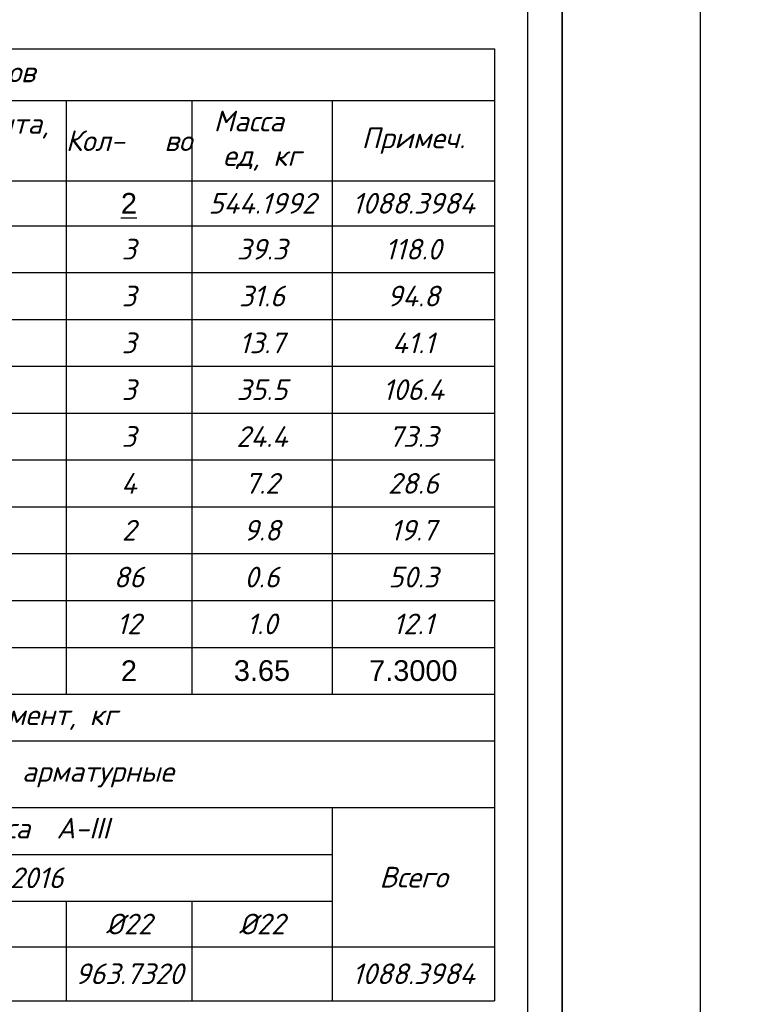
# Model space of a CAD drawing. Header units: millimetres. Extents: x -33345 to 4712671, y -3392 to 121473.
# Tile 594 of 656: x 3052967 to 3063445, y 51712 to 65981. Entities that reach past the tile are written whole.
import ezdxf

# ---------------------------------------------------------------- set-up
doc = ezdxf.new("R2010")
doc.units = ezdxf.units.MM
doc.layers.add('0.25', color=7, linetype='Continuous', lineweight=25)
doc.layers.add('Лист', color=7, linetype='Continuous')
doc.styles.add('ISOCPEUR', font='isocpeui.ttf', dxfattribs={"height": 300})
doc.styles.get("Standard").update_dxf_attribs({"font": 'arial.ttf'})
doc.styles.add('Тохир', font='isocpeui.ttf', dxfattribs={"oblique": 2, "height": 250})

# ---------------------------------------------------------------- blocks, each defined once
blk = doc.blocks.new('*U340')
at = {"layer": '0.25', "color": 5, "linetype": 'Continuous', "lineweight": 25, "ltscale": 100}
blk.add_lwpolyline([(-42000, 0), (0, 0), (0, 29700), (-42000, 29700), (-42000, 0)], dxfattribs=at)
at = {"layer": '0.25', "color": 7, "linetype": 'Continuous', "lineweight": 30, "ltscale": 100}
blk.add_lwpolyline([(-40000, 500), (-500, 500), (-500, 29200), (-40000, 29200), (-40000, 500)], dxfattribs=at)
blk = doc.blocks.new('*U328')
at = {"layer": '0.25', "color": 5, "linetype": 'Continuous', "lineweight": 25, "ltscale": 100}
blk.add_lwpolyline([(-59400, 0), (0, 0), (0, 42000), (-59400, 42000), (-59400, 0)], dxfattribs=at)
at = {"layer": '0.25', "color": 7, "linetype": 'Continuous', "lineweight": 30, "ltscale": 100}
blk.add_lwpolyline([(-57400, 500), (-500, 500), (-500, 41500), (-57400, 41500), (-57400, 500)], dxfattribs=at)
blk = doc.blocks.new('*T2255')
at = {"color": 0, "linetype": 'ByBlock', "lineweight": -2, "transparency": 16777216}
for p, q in [((0, 0), (18500, 0)), ((0, 0), (0, -13798)), ((18500, 0), (18500, -13798)), ((0, -753), (18500, -753)), ((1813, -753), (1813, -9355)), ((5238, -753), (5238, -9355)), ((9558, -753), (9558, -9355)), ((12289, -753), (12289, -9355)), ((14110, -753), (14110, -9355)), ((16149, -753), (16149, -9355)), ((0, -1914), (18500, -1914)), ((0, -2567), (18500, -2567)), ((0, -3245), (18500, -3245)), ((0, -3924), (18500, -3924)), ((0, -4603), (18500, -4603)), ((0, -5282), (18500, -5282)), ((0, -5961), (18500, -5961)), ((0, -6639), (18500, -6639)), ((0, -7318), (18500, -7318)), ((0, -7997), (18500, -7997)), ((0, -8676), (18500, -8676)), ((0, -9355), (18500, -9355)), ((0, -10033), (18500, -10033)), ((5238, -10033), (5238, -13798)), ((5238, -10997), (18500, -10997)), ((16149, -10997), (16149, -13798)), ((5238, -11676), (16149, -11676)), ((0, -12355), (16149, -12355)), ((1813, -12355), (1813, -13798)), ((9558, -12355), (9558, -13798)), ((12289, -12355), (12289, -13798)), ((14110, -12355), (14110, -13798)), ((0, -13016), (18500, -13016)), ((0, -13798), (18500, -13798))]:
    blk.add_line(p, q, dxfattribs=at)
at = {"color": 0, "lineweight": 25, "transparency": 16777216, "char_height": 300, "attachment_point": 5}
for s, insert, width, style in [('Спецификация материалов ', (9250, -377), 18497.6, 'ISOCPEUR'), ('Марка поз', (906, -1334), 1810.17, 'ISOCPEUR'), ('L элемента, мм', (10923, -1334), 2729.2, 'ISOCPEUR'), ('Масса   ед, кг', (15129, -1334), 2036.19, 'ISOCPEUR'), ('Обозначение', (3525, -1334), 3423.03, 'ISOCPEUR'), ('Кол-   во', (13200, -1334), 1818.41, 'ISOCPEUR'), ('Наименование', (7398, -1334), 4317.14, 'ISOCPEUR'), ('Примеч.', (17324, -1334), 2349.05, 'ISOCPEUR'), ('{\\C230;Материалы. Р-3}', (7398, -2241), 4317.14, 'ISOCPEUR'), ('{\\C230;544.1992}', (15129, -2241), 2036.19, 'Тохир'), ('{\\C230;1088.3984}', (17324, -2241), 2349.05, 'Тохир'), ('{\\C5;1}', (906, -2906), 1810.17, 'ISOCPEUR'), ('{\\C5;ГОСТ 34028-2016}', (3525, -2906), 3423.03, 'ISOCPEUR'), ('{\\C5;%%C22АIII}', (7398, -2906), 4317.14, 'ISOCPEUR'), ('{\\C5;13200}', (10923, -2906), 2729.2, 'ISOCPEUR'), ('{\\C5;3}', (13200, -2906), 1818.41, 'ISOCPEUR'), ('{\\C5;39.3}', (15129, -2906), 2036.19, 'ISOCPEUR'), ('{\\C5;118.0}', (17324, -2906), 2349.05, 'ISOCPEUR'), ('{\\C5;%%C22АIII}', (7398, -3585), 4317.14, 'ISOCPEUR'), ('{\\C5;2}', (906, -3585), 1810.17, 'ISOCPEUR'), ('{\\C5;ГОСТ 34028-2016}', (3525, -3585), 3423.03, 'ISOCPEUR'), ('{\\C5;10600}', (10923, -3585), 2729.2, 'ISOCPEUR'), ('{\\C5;3}', (13200, -3585), 1818.41, 'ISOCPEUR'), ('{\\C5;31.6}', (15129, -3585), 2036.19, 'ISOCPEUR'), ('{\\C5;94.8}', (17324, -3585), 2349.05, 'ISOCPEUR'), ('{\\C5;3}', (906, -4264), 1810.17, 'ISOCPEUR'), ('{\\C5;ГОСТ 34028-2016}', (3525, -4264), 3423.03, 'ISOCPEUR'), ('{\\C5;%%C22АIII}', (7398, -4264), 4317.14, 'ISOCPEUR'), ('{\\C5;4600}', (10923, -4264), 2729.2, 'ISOCPEUR'), ('{\\C5;3}', (13200, -4264), 1818.41, 'ISOCPEUR'), ('{\\C5;13.7}', (15129, -4264), 2036.19, 'ISOCPEUR'), ('{\\C5;41.1}', (17324, -4264), 2349.05, 'ISOCPEUR'), ('{\\C5;4}', (906, -4942), 1810.17, 'ISOCPEUR'), ('{\\C5;ГОСТ 34028-2016}', (3525, -4942), 3423.03, 'ISOCPEUR'), ('{\\C5;%%C22АIII}', (7398, -4942), 4317.14, 'ISOCPEUR'), ('{\\C5;11900}', (10923, -4942), 2729.2, 'ISOCPEUR'), ('{\\C5;3}', (13200, -4942), 1818.41, 'ISOCPEUR'), ('{\\C5;35.5}', (15129, -4942), 2036.19, 'ISOCPEUR'), ('{\\C5;106.4}', (17324, -4942), 2349.05, 'ISOCPEUR'), ('{\\C5;5}', (906, -5621), 1810.17, 'ISOCPEUR'), ('{\\C5;ГОСТ 34028-2016}', (3525, -5621), 3423.03, 'ISOCPEUR'), ('{\\C5;%%C22АIII}', (7398, -5621), 4317.14, 'ISOCPEUR'), ('{\\C5;8200}', (10923, -5621), 2729.2, 'ISOCPEUR'), ('{\\C5;3}', (13200, -5621), 1818.41, 'ISOCPEUR'), ('{\\C5;24.4}', (15129, -5621), 2036.19, 'ISOCPEUR'), ('{\\C5;73.3}', (17324, -5621), 2349.05, 'ISOCPEUR'), ('{\\C5;ОС-1}', (906, -6300), 1810.17, 'ISOCPEUR'), ('{\\C5;ГОСТ 34028-2016}', (3525, -6300), 3423.03, 'ISOCPEUR'), ('{\\C5;%%C22АIII}', (7398, -6300), 4317.14, 'ISOCPEUR'), ('{\\C5;2400}', (10923, -6300), 2729.2, 'ISOCPEUR'), ('{\\C5;4}', (13200, -6300), 1818.41, 'ISOCPEUR'), ('{\\C5;7.2}', (15129, -6300), 2036.19, 'ISOCPEUR'), ('{\\C5;28.6}', (17324, -6300), 2349.05, 'ISOCPEUR'), ('{\\C5;ОС-2}', (906, -6979), 1810.17, 'ISOCPEUR'), ('{\\C5;ГОСТ 34028-2016}', (3525, -6979), 3423.03, 'ISOCPEUR'), ('{\\C5;%%C22АIII}', (7398, -6979), 4317.14, 'ISOCPEUR'), ('{\\C5;3300}', (10923, -6979), 2729.2, 'ISOCPEUR'), ('{\\C5;2}', (13200, -6979), 1818.41, 'ISOCPEUR'), ('{\\C5;9.8}', (15129, -6979), 2036.19, 'ISOCPEUR'), ('{\\C5;19.7}', (17324, -6979), 2349.05, 'ISOCPEUR'), ('{\\C5;Х1}', (906, -7658), 1810.17, 'ISOCPEUR'), ('{\\C5;ГОСТ 34028-2016}', (3525, -7658), 3423.03, 'ISOCPEUR'), ('{\\C5;%%C8АI}', (7398, -7658), 4317.14, 'ISOCPEUR'), ('{\\C5;1480}', (10923, -7658), 2729.2, 'ISOCPEUR'), ('{\\C5;86}', (13200, -7658), 1818.41, 'ISOCPEUR'), ('{\\C5;0.6}', (15129, -7658), 2036.19, 'ISOCPEUR'), ('{\\C5;50.3}', (17324, -7658), 2349.05, 'ISOCPEUR'), ('{\\C5;ШБ1}', (906, -8336), 1810.17, 'ISOCPEUR'), ('{\\C5;ГОСТ 8568-77}', (3525, -8336), 3423.03, 'ISOCPEUR'), ('{\\C5;-80x200}', (7398, -8336), 4317.14, 'ISOCPEUR'), ('{\\C5;80}', (10923, -8336), 2729.2, 'ISOCPEUR'), ('{\\C5;12}', (13200, -8336), 1818.41, 'ISOCPEUR'), ('{\\C5;1.0}', (15129, -8336), 2036.19, 'ISOCPEUR'), ('{\\C5;12.1}', (17324, -8336), 2349.05, 'ISOCPEUR'), ('\\A1;Ведомось расхода стали на элемент, кг', (9250, -9694), 18497.6, 'ISOCPEUR'), ('\\A1;Изделия арматурные', (11869, -10515), 13259.6, 'ISOCPEUR'), ('Марка \\Pэлемента', (2619, -11194), 5235.6, 'ISOCPEUR'), ('\\A1; Арматура класса  А-III', (10693, -11337), 10908.15, 'ISOCPEUR'), ('Всего', (17324, -12007), 2349.05, 'Тохир'), ('{\\C5;ГОСТ 34028-2016}', (10693, -12016), 10908.15, 'ISOCPEUR'), ('{\\C256;-80x200}', (3525, -12686), 3423.03, 'ISOCPEUR'), ('%%C8', (7398, -12686), 4317.14, 'ISOCPEUR'), ('%%C22', (13200, -12686), 1818.41, 'ISOCPEUR'), ('%%C22', (15129, -12686), 2036.19, 'ISOCPEUR'), ('24.1152', (3525, -13407), 3423.03, 'Тохир'), ('100.5512', (7398, -13407), 4317.14, 'Тохир'), ('963.7320', (13200, -13407), 1818.41, 'Тохир'), ('1088.3984', (17324, -13407), 2349.05, 'Тохир')]:
    blk.add_mtext(s, dxfattribs=dict(at, insert=insert, width=width, style=style))
for s, insert, width in [('{\\L\\C230;2}', (13200, -2241), 1818.41), ('{\\C230;м³}', (10923, -9015), 2729.2), ('7.3000', (17324, -9015), 2349.05), ('{\\C230;Бетон В25\\C40;\\c3266552; }', (7398, -9015), 4317.14), ('{\\C230;2}', (13200, -9015), 1818.41), ('{\\C230;3.65}', (15129, -9015), 2036.19)]:
    blk.add_mtext(s, dxfattribs=dict(at, insert=insert, width=width))

msp = doc.modelspace()

# ---------------------------------------------------------------- block references
msp.add_blockref('*T2255', (3041351.614, 65561.396))
at = {"layer": 'Лист', "ltscale": 100, "transparency": 33554687}
for name, p in [('*U328', (3060833.349, 44501.326, 1359241.5)), ('*U340', (3102833.349, 44501.326, 1359241.5))]:
    msp.add_blockref(name, p, dxfattribs=at)

doc.saveas('drawing.dxf')
